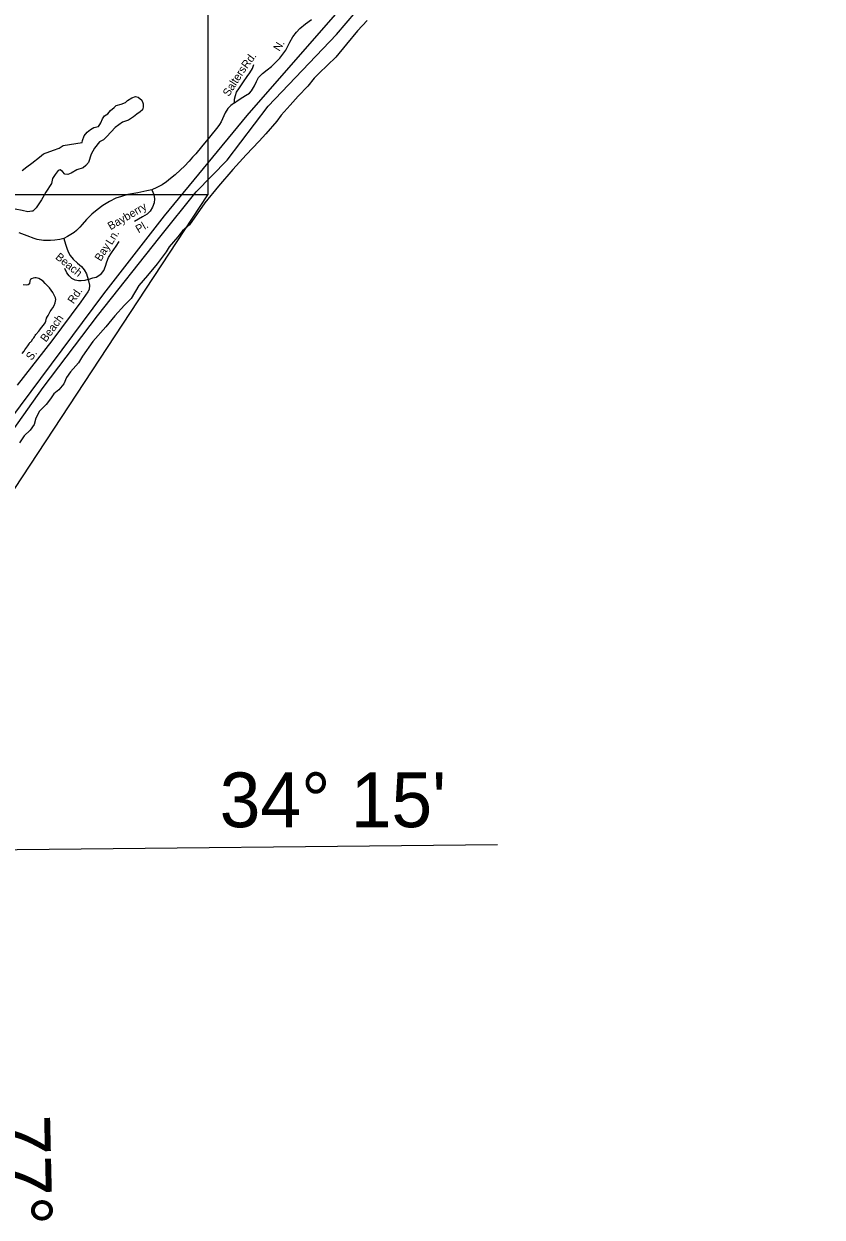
# Model space of a CAD drawing. Extents: x 2290055 to 2389491, y 66597 to 237875.
# Drawn here: x 2378222 to 2387701, y 179998 to 194164 of the extents above; entities that cross this region are included whole.
import ezdxf

# ---------------------------------------------------------------- set-up
doc = ezdxf.new("R2010")
doc.units = 0
for name, color, linetype in [('Exist Boundary Political CountyLine', 7, 'Continuous'), ('Exist Hydrographic Creek Single Shore', 7, 'Continuous'), ('Exist Hydrographic Island Shore', 7, 'Continuous'), ('Exist Hydrographic Ocean Shore', 7, 'Continuous'), ('Exist Road Non-System Type 51', 7, 'Continuous'), ('Exist Road Non-System Type 51 Label', 7, 'Continuous'), ('Map Preparation Inset Cut Line', 7, 'Continuous'), ('Map Preparation Longitude Latitude Label', 7, 'Continuous'), ('Map Preparation Longitude Latitude Lines', 7, 'Continuous')]:
    doc.layers.add(name, color=color, linetype=linetype)

msp = doc.modelspace()

# ---------------------------------------------------------------- linework, layer by layer
at = {"layer": 'Exist Boundary Political CountyLine'}
msp.add_lwpolyline([(2377538, 188560), (2378450, 189846), (2379097, 190699), (2379836, 191633), (2380270, 192172), (2380636, 192546), (2381122, 193186), (2381935, 194039), (2382395, 194579)], dxfattribs=at)
at = {"layer": 'Exist Hydrographic Creek Single Shore'}
for points in [[(2378201, 192422), (2378259, 192465), (2378317, 192511), (2378409, 192580), (2378456, 192622), (2378575, 192663), (2378641, 192689), (2378689, 192722), (2378913, 192756), (2378920, 192779), (2378940, 192833), (2378975, 192878), (2379014, 192912), (2379053, 192933), (2379109, 192944), (2379124, 192969), (2379138, 192990), (2379158, 193037), (2379179, 193074), (2379219, 193098), (2379252, 193135), (2379294, 193171), (2379319, 193194), (2379377, 193212), (2379430, 193229), (2379451, 193256), (2379506, 193285), (2379546, 193300), (2379580, 193294), (2379623, 193257), (2379638, 193216), (2379640, 193175), (2379632, 193144), (2379603, 193120), (2379563, 193092), (2379525, 193060), (2379466, 193020), (2379395, 192996), (2379305, 192935), (2379209, 192826), (2379169, 192787), (2379119, 192765), (2379063, 192690), (2379023, 192617), (2378988, 192519), (2378958, 192482), (2378927, 192455), (2378851, 192433), (2378786, 192392), (2378743, 192376), (2378709, 192379), (2378681, 192410)], [(2378681, 192410), (2378652, 192433), (2378630, 192422), (2378595, 192377), (2378561, 192328), (2378549, 192268), (2378485, 192167), (2378430, 192074), (2378367, 191979), (2378327, 191942), (2378316, 191940)]]:
    msp.add_lwpolyline(points, dxfattribs=at)
at = {"layer": 'Exist Hydrographic Island Shore'}
for points in [[(2378054, 189460), (2379171, 190959), (2379893, 191886), (2380874, 193078), (2381924, 194277), (2382714, 195258), (2383463, 195831), (2384090, 196498), (2385535, 197595), (2386407, 198168), (2386993, 198685), (2387361, 199135), (2387674, 199857), (2387701, 200144), (2387674, 200375), (2387524, 200484), (2387290, 200587)], [(2378316, 191940), (2378268, 191931), (2378204, 191950), (2378121, 191964), (2378019, 192004), (2377963, 192040), (2377919, 192075), (2377751, 192142), (2377563, 192226), (2377428, 192280), (2377372, 192341), (2377309, 192347), (2377226, 192364), (2377118, 192413), (2376965, 192497), (2376825, 192556), (2376738, 192590)], [(2378568, 190974), (2378527, 191031), (2378493, 191068), (2378476, 191083), (2378450, 191108), (2378418, 191130), (2378401, 191140), (2378384, 191147), (2378369, 191150), (2378354, 191150), (2378333, 191147), (2378314, 191139), (2378302, 191128), (2378294, 191114), (2378288, 191076), (2378274, 191066), (2378255, 191062), (2378216, 191067)], [(2378204, 190249), (2378224, 190278), (2378234, 190294), (2378268, 190343), (2378286, 190367), (2378293, 190380), (2378303, 190385), (2378312, 190398), (2378329, 190425), (2378339, 190437), (2378348, 190450), (2378355, 190463), (2378366, 190475), (2378400, 190518), (2378410, 190530), (2378431, 190558), (2378455, 190589), (2378474, 190615), (2378484, 190633), (2378492, 190670), (2378502, 190690), (2378511, 190703), (2378526, 190734), (2378535, 190749), (2378545, 190764), (2378556, 190777), (2378567, 190792), (2378581, 190820), (2378593, 190854), (2378598, 190874), (2378600, 190893), (2378598, 190912), (2378582, 190945), (2378576, 190960), (2378568, 190974)]]:
    msp.add_lwpolyline(points, dxfattribs=at)
at = {"layer": 'Exist Hydrographic Ocean Shore'}
msp.add_lwpolyline([(2382300, 194204), (2382185, 194080), (2382054, 193924), (2381928, 193768), (2381729, 193579), (2381668, 193520), (2381594, 193425), (2381478, 193306), (2381385, 193200), (2381277, 193079), (2381227, 193008), (2381097, 192860), (2381016, 192770), (2380863, 192611), (2380705, 192434), (2380532, 192239), (2380372, 192038), (2380188, 191777), (2380106, 191709), (2380050, 191637), (2379946, 191517), (2379913, 191457), (2379807, 191314), (2379689, 191176), (2379588, 191057), (2379495, 190905), (2379418, 190823), (2379301, 190700), (2379194, 190567), (2379041, 190394), (2378917, 190218), (2378872, 190139), (2378776, 190033), (2378730, 189967), (2378696, 189889), (2378637, 189818), (2378580, 189771), (2378538, 189714), (2378487, 189647), (2378407, 189566), (2378363, 189484), (2378346, 189408), (2378297, 189341), (2378224, 189275), (2378170, 189191)], dxfattribs=at)
at = {"layer": 'Exist Road Non-System Type 51'}
for points in [[(2380724, 193227), (2380768, 193257), (2380821, 193293), (2380856, 193315), (2380901, 193340), (2380926, 193369), (2380962, 193429), (2380983, 193480), (2381010, 193526), (2381056, 193574), (2381111, 193618), (2381162, 193659), (2381208, 193700), (2381261, 193758), (2381332, 193850), (2381382, 193946), (2381418, 194010), (2381460, 194066), (2381501, 194111), (2381568, 194164), (2381639, 194216)], [(2380724, 193227), (2380725, 193270), (2380735, 193314), (2380749, 193352), (2380781, 193405), (2380831, 193476), (2380873, 193538), (2380905, 193584), (2380936, 193634), (2380954, 193683)], [(2380724, 193227), (2380680, 193195), (2380645, 193161), (2380611, 193107), (2380582, 193038), (2380566, 193003), (2380545, 192968), (2380526, 192942), (2380427, 192821), (2380333, 192704), (2380264, 192621), (2380226, 192580), (2380184, 192535), (2380131, 192476), (2380081, 192432), (2380018, 192373), (2379964, 192328), (2379917, 192290), (2379863, 192254), (2379801, 192222), (2379742, 192195), (2379684, 192182), (2379576, 192159), (2379455, 192138), (2379383, 192115), (2379315, 192095), (2379238, 192054), (2379162, 192009), (2379094, 191958), (2379030, 191906), (2378966, 191842), (2378914, 191782), (2378886, 191751), (2378847, 191711), (2378819, 191687), (2378782, 191664), (2378741, 191638), (2378697, 191616)], [(2379742, 192195), (2379765, 192138), (2379772, 192087), (2379768, 192041), (2379750, 191990), (2379722, 191942), (2379685, 191906), (2379632, 191872), (2379536, 191818)], [(2378697, 191616), (2378650, 191605), (2378590, 191596), (2378537, 191593), (2378455, 191593), (2378380, 191605), (2378346, 191618), (2378263, 191649), (2378168, 191684)], [(2378697, 191616), (2378718, 191548), (2378731, 191500), (2378750, 191458), (2378774, 191413), (2378808, 191371), (2378858, 191323), (2378907, 191282), (2378940, 191243), (2378967, 191197), (2378987, 191128)], [(2378987, 191128), (2379042, 191149), (2379081, 191159), (2379114, 191176), (2379144, 191202), (2379171, 191237), (2379190, 191287), (2379207, 191340), (2379228, 191391), (2379264, 191446), (2379318, 191526), (2379354, 191582)], [(2378987, 191128), (2378948, 191116), (2378902, 191115), (2378871, 191115), (2378832, 191123), (2378793, 191142), (2378762, 191171), (2378731, 191210), (2378709, 191260)], [(2378987, 191128), (2379003, 191062), (2378998, 191012), (2378982, 190982), (2378899, 190866), (2378556, 190400), (2378143, 189874)]]:
    msp.add_lwpolyline(points, dxfattribs=at)
at = {"layer": 'Map Preparation Inset Cut Line'}
for points in [[(2380408, 211641), (2380408, 192136), (2313127, 192136), (2313127, 211641), (2321070, 211641), (2345339, 211641)], [(2374089, 192136), (2313127, 192136), (2313127, 149726), (2353935, 149726), (2375181, 184193), (2380408, 192136)]]:
    msp.add_lwpolyline(points, close=True, dxfattribs=at)
at = {"layer": 'Map Preparation Longitude Latitude Lines'}
msp.add_lwpolyline([(2373394, 184305), (2377759, 184358), (2383845, 184424)], dxfattribs=at)

# ---------------------------------------------------------------- texts
at = {"layer": 'Exist Road Non-System Type 51 Label'}
for s, rotation, p in [('N.', 58.0862, (2381257, 193831)), ('Rd.', 53.7772, (2380873, 193625)), ('Salters', 57.3208, (2380656, 193294)), ('Bayberry', 30.3296, (2379252, 191713)), ('Pl.', 30.3296, (2379583, 191677)), ('Ln.', 58.3161, (2379267, 191533)), ('Bay', 58.0638, (2379136, 191338)), ('Beach', 320.8293, (2378589, 191382)), ('Rd.', 55.9563, (2378812, 190833)), ('Beach', 53.5077, (2378485, 190379)), ('S.', 53.294, (2378314, 190161))]:
    msp.add_text(s, height=95, rotation=rotation, dxfattribs=at).set_placement(p)
at = {"layer": 'Map Preparation Longitude Latitude Label'}
msp.add_text("34° 15'", height=650, dxfattribs=at).set_placement((2380548, 184627))
msp.add_text("77° 45'", height=650, rotation=271.3268, dxfattribs=at).set_placement((2377883, 181207))

doc.saveas('drawing.dxf')
